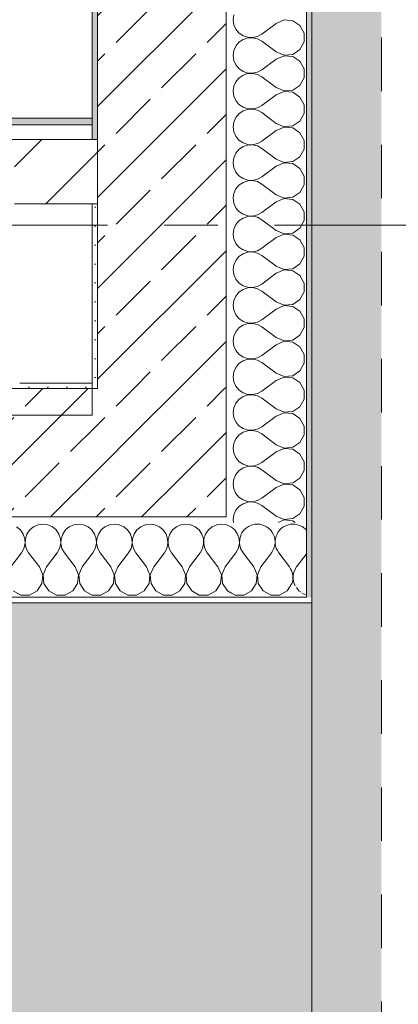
# Model space of a CAD drawing. Header units: metres. Extents: x -3.6 to 84.5, y -11 to 16.8.
# Tile 349 of 389: x 61.9 to 62.6, y -0.9 to 0.9. Entities that reach past the tile are written whole.
import ezdxf

# ---------------------------------------------------------------- set-up
doc = ezdxf.new("R2010")
doc.units = ezdxf.units.M
doc.header["$MEASUREMENT"] = 0
for name, pattern in [('Strichlinie doppelt', [0.546806, 0.264583, -0.105833, 0.070556, -0.105833]), ('Strichlinie eng', [0.115, 0.075, -0.04]), ('Wipeout_Contour', [1, 0, -1])]:
    doc.linetypes.add(name, pattern=pattern)
for name, color, linetype in [('301 - Elemente.Linie', 7, 'Continuous'), ('302 - Elemente.Schraffur', 7, 'Continuous'), ('451 - Universal.Achsen Raster', 7, 'Continuous'), ('604 - Struktur.Wand Aussen', 7, 'Continuous'), ('605 - Struktur.Wand Innen', 7, 'Continuous'), ('607 - Struktur.Stütze', 7, 'Continuous'), ('Neubau_653 - Abdeckung.TB Verkofferung', 7, 'Continuous')]:
    doc.layers.add(name, color=color, linetype=linetype)
pattern_1 = [(45, (0, 0), (-0.01767767, 0.01767767), [0, -0.025])]
pattern_2 = [(0, (0, 0), (0, 0.08660254), [0, -0.05]), (0, (0.025, 0.0433), (0, 0.08660254), [0, -0.05])]
pattern_3 = [(45, (0, 0), (-0.08485281, 0.08485281), []), (45, (-0.04243, 0.04243), (-0.08485281, 0.08485281), [0.09, -0.03])]
pattern_4 = [(45, (0, 0), (-0.06363961, 0.06363961), [])]

# ---------------------------------------------------------------- blocks, each defined once
blk = doc.blocks.new('*X19')
at = {"layer": '604 - Struktur.Wand Aussen', "color": 7, "linetype": 'Continuous', "lineweight": 5}
for p, q in [((62.2896, 0.9424), (62.2884, 0.9333)), ((62.2884, 0.9333), (62.2896, 0.9242)), ((62.2896, 0.9242), (62.2933, 0.9158)), ((62.3684, 0.9267), (62.3417, 0.9067)), ((62.3833, 0.933), (62.3684, 0.9267)), ((62.3995, 0.9314), (62.3833, 0.933)), ((62.413, 0.9224), (62.3995, 0.9314)), ((62.4207, 0.9081), (62.413, 0.9224)), ((62.2933, 0.9158), (62.2992, 0.9087)), ((62.2992, 0.9087), (62.3068, 0.9035)), ((62.3068, 0.9035), (62.3155, 0.9006)), ((62.3247, 0.9001), (62.3336, 0.9022)), ((62.3336, 0.9022), (62.3417, 0.9067)), ((62.4207, 0.8919), (62.4207, 0.9081)), ((62.2933, 0.8842), (62.2896, 0.8758)), ((62.2992, 0.8913), (62.2933, 0.8842)), ((62.3068, 0.8965), (62.2992, 0.8913)), ((62.3155, 0.8994), (62.3068, 0.8965)), ((62.3155, 0.9006), (62.3247, 0.9001)), ((62.3247, 0.8999), (62.3155, 0.8994)), ((62.3336, 0.8978), (62.3247, 0.8999)), ((62.3417, 0.8933), (62.3336, 0.8978)), ((62.3684, 0.8733), (62.3417, 0.8933)), ((62.413, 0.8776), (62.4207, 0.8919)), ((62.2896, 0.8758), (62.2884, 0.8667)), ((62.2884, 0.8667), (62.2896, 0.8576)), ((62.3684, 0.8733), (62.3833, 0.867)), ((62.3833, 0.8663), (62.3684, 0.86)), ((62.3833, 0.867), (62.3995, 0.8686)), ((62.3995, 0.8648), (62.3833, 0.8663)), ((62.3995, 0.8686), (62.413, 0.8776)), ((62.413, 0.8558), (62.3995, 0.8648)), ((62.2896, 0.8576), (62.2933, 0.8491)), ((62.2933, 0.8491), (62.2992, 0.8421)), ((62.3684, 0.86), (62.3417, 0.84)), ((62.4207, 0.8415), (62.413, 0.8558)), ((62.2992, 0.8421), (62.3068, 0.8369)), ((62.3068, 0.8298), (62.2992, 0.8246)), ((62.3068, 0.8369), (62.3155, 0.8339)), ((62.3155, 0.8328), (62.3068, 0.8298)), ((62.3155, 0.8339), (62.3247, 0.8335)), ((62.3247, 0.8332), (62.3155, 0.8328)), ((62.3247, 0.8335), (62.3336, 0.8355)), ((62.3336, 0.8311), (62.3247, 0.8332)), ((62.3336, 0.8355), (62.3417, 0.84)), ((62.3417, 0.8267), (62.3336, 0.8311)), ((62.4207, 0.8252), (62.4207, 0.8415)), ((62.2896, 0.8091), (62.2884, 0.8)), ((62.2933, 0.8175), (62.2896, 0.8091)), ((62.2992, 0.8246), (62.2933, 0.8175)), ((62.3684, 0.8067), (62.3417, 0.8267)), ((62.3995, 0.8019), (62.413, 0.8109)), ((62.413, 0.8109), (62.4207, 0.8252)), ((62.2884, 0.8), (62.2896, 0.7909)), ((62.2896, 0.7909), (62.2933, 0.7825)), ((62.3684, 0.7933), (62.3417, 0.7733)), ((62.3684, 0.8067), (62.3833, 0.8004)), ((62.3833, 0.7996), (62.3684, 0.7933)), ((62.3833, 0.8004), (62.3995, 0.8019)), ((62.3995, 0.7981), (62.3833, 0.7996)), ((62.413, 0.7891), (62.3995, 0.7981)), ((62.2933, 0.7825), (62.2992, 0.7754)), ((62.2992, 0.7754), (62.3068, 0.7702)), ((62.3336, 0.7689), (62.3417, 0.7733)), ((62.4207, 0.7748), (62.413, 0.7891)), ((62.4207, 0.7585), (62.4207, 0.7748)), ((62.2992, 0.7579), (62.2933, 0.7509)), ((62.3068, 0.7631), (62.2992, 0.7579)), ((62.3068, 0.7702), (62.3155, 0.7672)), ((62.3155, 0.7661), (62.3068, 0.7631)), ((62.3155, 0.7672), (62.3247, 0.7668)), ((62.3247, 0.7665), (62.3155, 0.7661)), ((62.3247, 0.7668), (62.3336, 0.7689)), ((62.3336, 0.7645), (62.3247, 0.7665)), ((62.3417, 0.76), (62.3336, 0.7645)), ((62.3684, 0.74), (62.3417, 0.76)), ((62.413, 0.7442), (62.4207, 0.7585)), ((62.2896, 0.7424), (62.2884, 0.7333)), ((62.2933, 0.7509), (62.2896, 0.7424)), ((62.3684, 0.74), (62.3833, 0.7337)), ((62.3995, 0.7352), (62.413, 0.7442)), ((62.2884, 0.7333), (62.2896, 0.7242)), ((62.2896, 0.7242), (62.2933, 0.7158)), ((62.3684, 0.7267), (62.3417, 0.7067)), ((62.3833, 0.733), (62.3684, 0.7267)), ((62.3833, 0.7337), (62.3995, 0.7352)), ((62.3995, 0.7314), (62.3833, 0.733)), ((62.413, 0.7224), (62.3995, 0.7314)), ((62.4207, 0.7081), (62.413, 0.7224)), ((62.2933, 0.7158), (62.2992, 0.7087)), ((62.2992, 0.7087), (62.3068, 0.7035)), ((62.3068, 0.7035), (62.3155, 0.7006)), ((62.3155, 0.6994), (62.3068, 0.6965)), ((62.3155, 0.7006), (62.3247, 0.7001)), ((62.3247, 0.6999), (62.3155, 0.6994)), ((62.3247, 0.7001), (62.3336, 0.7022)), ((62.3336, 0.6978), (62.3247, 0.6999)), ((62.3336, 0.7022), (62.3417, 0.7067)), ((62.4207, 0.6919), (62.4207, 0.7081)), ((62.2933, 0.6842), (62.2896, 0.6758)), ((62.2992, 0.6913), (62.2933, 0.6842)), ((62.3068, 0.6965), (62.2992, 0.6913)), ((62.3417, 0.6933), (62.3336, 0.6978)), ((62.3684, 0.6733), (62.3417, 0.6933)), ((62.413, 0.6776), (62.4207, 0.6919)), ((62.2896, 0.6758), (62.2884, 0.6667)), ((62.2884, 0.6667), (62.2896, 0.6576)), ((62.3684, 0.6733), (62.3833, 0.667)), ((62.3833, 0.6663), (62.3684, 0.66)), ((62.3833, 0.667), (62.3995, 0.6686)), ((62.3995, 0.6648), (62.3833, 0.6663)), ((62.3995, 0.6686), (62.413, 0.6776)), ((62.413, 0.6558), (62.3995, 0.6648)), ((62.2896, 0.6576), (62.2933, 0.6491)), ((62.2933, 0.6491), (62.2992, 0.6421)), ((62.3684, 0.66), (62.3417, 0.64)), ((62.4207, 0.6415), (62.413, 0.6558)), ((62.2992, 0.6421), (62.3068, 0.6369)), ((62.3068, 0.6298), (62.2992, 0.6246)), ((62.3068, 0.6369), (62.3155, 0.6339)), ((62.3155, 0.6328), (62.3068, 0.6298)), ((62.3155, 0.6339), (62.3247, 0.6335)), ((62.3247, 0.6332), (62.3155, 0.6328)), ((62.3247, 0.6335), (62.3336, 0.6355)), ((62.3336, 0.6311), (62.3247, 0.6332)), ((62.3336, 0.6355), (62.3417, 0.64)), ((62.3417, 0.6267), (62.3336, 0.6311)), ((62.3684, 0.6067), (62.3417, 0.6267)), ((62.413, 0.6109), (62.4207, 0.6252)), ((62.4207, 0.6252), (62.4207, 0.6415)), ((62.2896, 0.6091), (62.2884, 0.6)), ((62.2933, 0.6175), (62.2896, 0.6091)), ((62.2992, 0.6246), (62.2933, 0.6175)), ((62.3995, 0.6019), (62.413, 0.6109)), ((62.2884, 0.6), (62.2896, 0.5909)), ((62.2896, 0.5909), (62.2933, 0.5825)), ((62.3684, 0.5933), (62.3417, 0.5733)), ((62.3684, 0.6067), (62.3833, 0.6004)), ((62.3833, 0.5996), (62.3684, 0.5933)), ((62.3833, 0.6004), (62.3995, 0.6019)), ((62.3995, 0.5981), (62.3833, 0.5996)), ((62.413, 0.5891), (62.3995, 0.5981)), ((62.4207, 0.5748), (62.413, 0.5891)), ((62.2933, 0.5825), (62.2992, 0.5754)), ((62.2992, 0.5754), (62.3068, 0.5702)), ((62.3068, 0.5702), (62.3155, 0.5672)), ((62.3336, 0.5689), (62.3417, 0.5733)), ((62.4207, 0.5585), (62.4207, 0.5748)), ((62.2992, 0.5579), (62.2933, 0.5509)), ((62.3068, 0.5631), (62.2992, 0.5579)), ((62.3155, 0.5661), (62.3068, 0.5631)), ((62.3155, 0.5672), (62.3247, 0.5668)), ((62.3247, 0.5665), (62.3155, 0.5661)), ((62.3247, 0.5668), (62.3336, 0.5689)), ((62.3336, 0.5645), (62.3247, 0.5665)), ((62.3417, 0.56), (62.3336, 0.5645)), ((62.3684, 0.54), (62.3417, 0.56)), ((62.413, 0.5442), (62.4207, 0.5585)), ((62.2896, 0.5424), (62.2884, 0.5333)), ((62.2884, 0.5333), (62.2896, 0.5242)), ((62.2933, 0.5509), (62.2896, 0.5424)), ((62.3684, 0.54), (62.3833, 0.5337)), ((62.3833, 0.5337), (62.3995, 0.5352)), ((62.3995, 0.5352), (62.413, 0.5442)), ((62.2896, 0.5242), (62.2933, 0.5158)), ((62.2933, 0.5158), (62.2992, 0.5087)), ((62.3684, 0.5267), (62.3417, 0.5067)), ((62.3833, 0.533), (62.3684, 0.5267)), ((62.3995, 0.5314), (62.3833, 0.533)), ((62.413, 0.5224), (62.3995, 0.5314)), ((62.4207, 0.5081), (62.413, 0.5224)), ((62.2992, 0.5087), (62.3068, 0.5035)), ((62.3068, 0.4965), (62.2992, 0.4913)), ((62.3068, 0.5035), (62.3155, 0.5006)), ((62.3155, 0.4994), (62.3068, 0.4965)), ((62.3155, 0.5006), (62.3247, 0.5001)), ((62.3247, 0.4999), (62.3155, 0.4994)), ((62.3247, 0.5001), (62.3336, 0.5022)), ((62.3336, 0.4978), (62.3247, 0.4999)), ((62.3336, 0.5022), (62.3417, 0.5067)), ((62.3417, 0.4933), (62.3336, 0.4978)), ((62.4207, 0.4919), (62.4207, 0.5081)), ((62.2933, 0.4842), (62.2896, 0.4758)), ((62.2992, 0.4913), (62.2933, 0.4842)), ((62.3684, 0.4733), (62.3417, 0.4933)), ((62.413, 0.4776), (62.4207, 0.4919)), ((62.2896, 0.4758), (62.2884, 0.4667)), ((62.2884, 0.4667), (62.2896, 0.4576)), ((62.3684, 0.46), (62.3417, 0.44)), ((62.3684, 0.4733), (62.3833, 0.467)), ((62.3833, 0.4663), (62.3684, 0.46)), ((62.3833, 0.467), (62.3995, 0.4686)), ((62.3995, 0.4648), (62.3833, 0.4663)), ((62.3995, 0.4686), (62.413, 0.4776)), ((62.413, 0.4558), (62.3995, 0.4648)), ((62.2896, 0.4576), (62.2933, 0.4491)), ((62.2933, 0.4491), (62.2992, 0.4421)), ((62.2992, 0.4421), (62.3068, 0.4369)), ((62.4207, 0.4415), (62.413, 0.4558)), ((62.4207, 0.4252), (62.4207, 0.4415)), ((62.2992, 0.4246), (62.2933, 0.4175)), ((62.3068, 0.4298), (62.2992, 0.4246)), ((62.3068, 0.4369), (62.3155, 0.4339)), ((62.3155, 0.4328), (62.3068, 0.4298)), ((62.3155, 0.4339), (62.3247, 0.4335)), ((62.3247, 0.4332), (62.3155, 0.4328)), ((62.3247, 0.4335), (62.3336, 0.4355)), ((62.3336, 0.4311), (62.3247, 0.4332)), ((62.3336, 0.4355), (62.3417, 0.44)), ((62.3417, 0.4267), (62.3336, 0.4311)), ((62.3684, 0.4067), (62.3417, 0.4267)), ((62.413, 0.4109), (62.4207, 0.4252)), ((62.2896, 0.4091), (62.2884, 0.4)), ((62.2933, 0.4175), (62.2896, 0.4091)), ((62.3684, 0.4067), (62.3833, 0.4004)), ((62.3995, 0.4019), (62.413, 0.4109)), ((62.2884, 0.4), (62.2896, 0.3909)), ((62.2896, 0.3909), (62.2933, 0.3825)), ((62.3684, 0.3933), (62.3417, 0.3733)), ((62.3833, 0.3996), (62.3684, 0.3933)), ((62.3833, 0.4004), (62.3995, 0.4019)), ((62.3995, 0.3981), (62.3833, 0.3996)), ((62.413, 0.3891), (62.3995, 0.3981)), ((62.4207, 0.3748), (62.413, 0.3891)), ((62.2933, 0.3825), (62.2992, 0.3754)), ((62.2992, 0.3754), (62.3068, 0.3702)), ((62.3068, 0.3702), (62.3155, 0.3672)), ((62.3247, 0.3668), (62.3336, 0.3689)), ((62.3336, 0.3689), (62.3417, 0.3733)), ((62.4207, 0.3585), (62.4207, 0.3748)), ((62.2933, 0.3509), (62.2896, 0.3424)), ((62.2992, 0.3579), (62.2933, 0.3509)), ((62.3068, 0.3631), (62.2992, 0.3579)), ((62.3155, 0.3661), (62.3068, 0.3631)), ((62.3155, 0.3672), (62.3247, 0.3668)), ((62.3247, 0.3665), (62.3155, 0.3661)), ((62.3336, 0.3645), (62.3247, 0.3665)), ((62.3417, 0.36), (62.3336, 0.3645)), ((62.3684, 0.34), (62.3417, 0.36)), ((62.413, 0.3442), (62.4207, 0.3585)), ((62.2896, 0.3424), (62.2884, 0.3333)), ((62.2884, 0.3333), (62.2896, 0.3242)), ((62.3684, 0.34), (62.3833, 0.3337)), ((62.3833, 0.333), (62.3684, 0.3267)), ((62.3833, 0.3337), (62.3995, 0.3352)), ((62.3995, 0.3314), (62.3833, 0.333)), ((62.3995, 0.3352), (62.413, 0.3442)), ((62.413, 0.3224), (62.3995, 0.3314)), ((62.2896, 0.3242), (62.2933, 0.3158)), ((62.2933, 0.3158), (62.2992, 0.3087)), ((62.3684, 0.3267), (62.3417, 0.3067)), ((62.4207, 0.3081), (62.413, 0.3224)), ((62.2992, 0.3087), (62.3068, 0.3035)), ((62.3068, 0.2965), (62.2992, 0.2913)), ((62.3068, 0.3035), (62.3155, 0.3006)), ((62.3155, 0.2994), (62.3068, 0.2965)), ((62.3155, 0.3006), (62.3247, 0.3001)), ((62.3247, 0.2999), (62.3155, 0.2994)), ((62.3247, 0.3001), (62.3336, 0.3022)), ((62.3336, 0.2978), (62.3247, 0.2999)), ((62.3336, 0.3022), (62.3417, 0.3067)), ((62.3417, 0.2933), (62.3336, 0.2978)), ((62.4207, 0.2919), (62.4207, 0.3081)), ((62.2896, 0.2758), (62.2884, 0.2667)), ((62.2933, 0.2842), (62.2896, 0.2758)), ((62.2992, 0.2913), (62.2933, 0.2842)), ((62.3684, 0.2733), (62.3417, 0.2933)), ((62.3995, 0.2686), (62.413, 0.2776)), ((62.413, 0.2776), (62.4207, 0.2919)), ((62.2884, 0.2667), (62.2896, 0.2576)), ((62.2896, 0.2576), (62.2933, 0.2491)), ((62.3684, 0.26), (62.3417, 0.24)), ((62.3684, 0.2733), (62.3833, 0.267)), ((62.3833, 0.2663), (62.3684, 0.26)), ((62.3833, 0.267), (62.3995, 0.2686)), ((62.3995, 0.2648), (62.3833, 0.2663)), ((62.413, 0.2558), (62.3995, 0.2648)), ((62.2933, 0.2491), (62.2992, 0.2421)), ((62.2992, 0.2421), (62.3068, 0.2369)), ((62.3336, 0.2355), (62.3417, 0.24)), ((62.4207, 0.2415), (62.413, 0.2558)), ((62.4207, 0.2252), (62.4207, 0.2415)), ((62.2992, 0.2246), (62.2933, 0.2175)), ((62.3068, 0.2298), (62.2992, 0.2246)), ((62.3068, 0.2369), (62.3155, 0.2339)), ((62.3155, 0.2328), (62.3068, 0.2298)), ((62.3155, 0.2339), (62.3247, 0.2335)), ((62.3247, 0.2332), (62.3155, 0.2328)), ((62.3247, 0.2335), (62.3336, 0.2355)), ((62.3336, 0.2311), (62.3247, 0.2332)), ((62.3417, 0.2267), (62.3336, 0.2311)), ((62.3684, 0.2067), (62.3417, 0.2267)), ((62.413, 0.2109), (62.4207, 0.2252)), ((62.2896, 0.2091), (62.2884, 0.2)), ((62.2933, 0.2175), (62.2896, 0.2091)), ((62.3684, 0.2067), (62.3833, 0.2004)), ((62.3995, 0.2019), (62.413, 0.2109)), ((62.2884, 0.2), (62.2896, 0.1909)), ((62.2896, 0.1909), (62.2933, 0.1825)), ((62.3684, 0.1933), (62.3417, 0.1733)), ((62.3833, 0.1996), (62.3684, 0.1933)), ((62.3833, 0.2004), (62.3995, 0.2019)), ((62.3995, 0.1981), (62.3833, 0.1996)), ((62.413, 0.1891), (62.3995, 0.1981)), ((62.4207, 0.1748), (62.413, 0.1891)), ((62.2933, 0.1825), (62.2992, 0.1754)), ((62.2992, 0.1754), (62.3068, 0.1702)), ((62.3068, 0.1702), (62.3155, 0.1672)), ((62.3155, 0.1661), (62.3068, 0.1631)), ((62.3155, 0.1672), (62.3247, 0.1668)), ((62.3247, 0.1665), (62.3155, 0.1661)), ((62.3247, 0.1668), (62.3336, 0.1689)), ((62.3336, 0.1645), (62.3247, 0.1665)), ((62.3336, 0.1689), (62.3417, 0.1733)), ((62.4207, 0.1585), (62.4207, 0.1748)), ((62.2933, 0.1509), (62.2896, 0.1424)), ((62.2992, 0.1579), (62.2933, 0.1509)), ((62.3068, 0.1631), (62.2992, 0.1579)), ((62.3417, 0.16), (62.3336, 0.1645)), ((62.3684, 0.14), (62.3417, 0.16)), ((62.413, 0.1442), (62.4207, 0.1585)), ((62.2896, 0.1424), (62.2884, 0.1333)), ((62.2884, 0.1333), (62.2896, 0.1242)), ((62.3684, 0.14), (62.3833, 0.1337)), ((62.3833, 0.133), (62.3684, 0.1267)), ((62.3833, 0.1337), (62.3995, 0.1352)), ((62.3995, 0.1314), (62.3833, 0.133)), ((62.3995, 0.1352), (62.413, 0.1442)), ((62.413, 0.1224), (62.3995, 0.1314)), ((62.2896, 0.1242), (62.2933, 0.1158)), ((62.2933, 0.1158), (62.2992, 0.1087)), ((62.3684, 0.1267), (62.3417, 0.1067)), ((62.4207, 0.1081), (62.413, 0.1224)), ((62.2992, 0.1087), (62.3068, 0.1035)), ((62.3068, 0.0965), (62.2992, 0.0913)), ((62.3068, 0.1035), (62.3155, 0.1006)), ((62.3155, 0.0994), (62.3068, 0.0965)), ((62.3155, 0.1006), (62.3247, 0.1001)), ((62.3247, 0.0999), (62.3155, 0.0994)), ((62.3247, 0.1001), (62.3336, 0.1022)), ((62.3336, 0.0978), (62.3247, 0.0999)), ((62.3336, 0.1022), (62.3417, 0.1067)), ((62.3417, 0.0933), (62.3336, 0.0978)), ((62.3684, 0.0733), (62.3417, 0.0933)), ((62.4207, 0.0919), (62.4207, 0.1081)), ((62.2896, 0.0758), (62.2884, 0.0667)), ((62.2933, 0.0842), (62.2896, 0.0758)), ((62.2992, 0.0913), (62.2933, 0.0842)), ((62.3995, 0.0686), (62.413, 0.0776)), ((62.413, 0.0776), (62.4207, 0.0919)), ((62.2884, 0.0667), (62.2896, 0.0576)), ((62.2896, 0.0576), (62.2933, 0.0491)), ((62.3684, 0.06), (62.3417, 0.04)), ((62.3684, 0.0733), (62.3833, 0.067)), ((62.3833, 0.0663), (62.3684, 0.06)), ((62.3833, 0.067), (62.3995, 0.0686)), ((62.3995, 0.0648), (62.3833, 0.0663)), ((62.413, 0.0558), (62.3995, 0.0648)), ((62.4207, 0.0415), (62.413, 0.0558)), ((62.2933, 0.0491), (62.2992, 0.0421)), ((62.2992, 0.0421), (62.3068, 0.0369)), ((62.3068, 0.0369), (62.3155, 0.0339)), ((62.3336, 0.0355), (62.3417, 0.04)), ((62.4207, 0.0252), (62.4207, 0.0415)), ((62.2992, 0.0246), (62.2933, 0.0175)), ((62.3068, 0.0298), (62.2992, 0.0246)), ((62.3155, 0.0328), (62.3068, 0.0298)), ((62.3155, 0.0339), (62.3247, 0.0335)), ((62.3247, 0.0332), (62.3155, 0.0328)), ((62.3247, 0.0335), (62.3336, 0.0355)), ((62.3336, 0.0311), (62.3247, 0.0332)), ((62.3417, 0.0267), (62.3336, 0.0311)), ((62.3684, 0.0067), (62.3417, 0.0267)), ((62.413, 0.0109), (62.4207, 0.0252)), ((62.2896, 0.0091), (62.2884, 0)), ((62.2933, 0.0175), (62.2896, 0.0091)), ((62.3684, 0.0067), (62.3833, 0.0004)), ((62.3833, 0.0004), (62.3995, 0.0019)), ((62.3995, 0.0019), (62.413, 0.0109)), ((62.2884, 0), (62.2891, -0.005)), ((62.3833, -0.0004), (62.3723, -0.005)), ((62.3995, -0.0019), (62.3833, -0.0004)), ((62.4041, -0.005), (62.3995, -0.0019))]:
    blk.add_line(p, q, dxfattribs=at)
blk = doc.blocks.new('*X83')
at = {"layer": '604 - Struktur.Wand Aussen', "color": 7, "linetype": 'Continuous', "lineweight": 5}
for p, q in [((62.3522, -0.0721), (62.36, -0.0617)), ((62.3933, -0.0883), (62.3733, -0.0617)), ((62.4067, -0.0883), (62.425, -0.0639))]:
    blk.add_line(p, q, dxfattribs=at)
for centre, start, end in [((62.3333, -0.0417), 90, 149.2975), ((62.3333, -0.0417), 323.1301, 90), ((62.4, -0.0417), 90, 216.8699), ((62.4, -0.0417), 41.3446, 90), ((62.3667, -0.1083), 342.3968, 36.8699), ((62.4333, -0.1083), 143.1301, 207.5661), ((62.4333, -0.1083), 242.4339, 255.5669)]:
    blk.add_arc(centre, 0.0333, start, end, dxfattribs=at)
blk = doc.blocks.new('*X104')
at = {"layer": '604 - Struktur.Wand Aussen', "color": 7, "linetype": 'Continuous', "lineweight": 5}
for p, q in [((61.8913, -0.0192), (61.8842, -0.0133)), ((61.9158, -0.0133), (61.9087, -0.0192)), ((61.9242, -0.0096), (61.9158, -0.0133)), ((61.9333, -0.0083), (61.9242, -0.0096)), ((61.9424, -0.0096), (61.9333, -0.0083)), ((61.9509, -0.0133), (61.9424, -0.0096)), ((61.9579, -0.0192), (61.9509, -0.0133)), ((61.9825, -0.0133), (61.9754, -0.0192)), ((61.9909, -0.0096), (61.9825, -0.0133)), ((62, -0.0083), (61.9909, -0.0096)), ((62.0091, -0.0096), (62, -0.0083)), ((62.0175, -0.0133), (62.0091, -0.0096)), ((62.0246, -0.0192), (62.0175, -0.0133)), ((62.0491, -0.0133), (62.0421, -0.0192)), ((62.0576, -0.0096), (62.0491, -0.0133)), ((62.0667, -0.0083), (62.0576, -0.0096)), ((62.0758, -0.0096), (62.0667, -0.0083)), ((62.0842, -0.0133), (62.0758, -0.0096)), ((62.0913, -0.0192), (62.0842, -0.0133)), ((62.1158, -0.0133), (62.1087, -0.0192)), ((62.1242, -0.0096), (62.1158, -0.0133)), ((62.1333, -0.0083), (62.1242, -0.0096)), ((62.1424, -0.0096), (62.1333, -0.0083)), ((62.1509, -0.0133), (62.1424, -0.0096)), ((62.1579, -0.0192), (62.1509, -0.0133)), ((62.1825, -0.0133), (62.1754, -0.0192)), ((62.1909, -0.0096), (62.1825, -0.0133)), ((62.2, -0.0083), (62.1909, -0.0096)), ((62.2091, -0.0096), (62.2, -0.0083)), ((62.2175, -0.0133), (62.2091, -0.0096)), ((62.2246, -0.0192), (62.2175, -0.0133)), ((62.2491, -0.0133), (62.2421, -0.0192)), ((62.2576, -0.0096), (62.2491, -0.0133)), ((62.2667, -0.0083), (62.2576, -0.0096)), ((62.2758, -0.0096), (62.2667, -0.0083)), ((62.2842, -0.0133), (62.2758, -0.0096)), ((62.285, -0.014), (62.2842, -0.0133)), ((61.8965, -0.0268), (61.8913, -0.0192)), ((61.8994, -0.0355), (61.8965, -0.0268)), ((61.8999, -0.0447), (61.8994, -0.0355)), ((61.9006, -0.0355), (61.9001, -0.0447)), ((61.9035, -0.0268), (61.9006, -0.0355)), ((61.9087, -0.0192), (61.9035, -0.0268)), ((61.9631, -0.0268), (61.9579, -0.0192)), ((61.9661, -0.0355), (61.9631, -0.0268)), ((61.9665, -0.0447), (61.9661, -0.0355)), ((61.9672, -0.0355), (61.9668, -0.0447)), ((61.9702, -0.0268), (61.9672, -0.0355)), ((61.9754, -0.0192), (61.9702, -0.0268)), ((62.0298, -0.0268), (62.0246, -0.0192)), ((62.0328, -0.0355), (62.0298, -0.0268)), ((62.0332, -0.0447), (62.0328, -0.0355)), ((62.0339, -0.0355), (62.0335, -0.0447)), ((62.0369, -0.0268), (62.0339, -0.0355)), ((62.0421, -0.0192), (62.0369, -0.0268)), ((62.0965, -0.0268), (62.0913, -0.0192)), ((62.0994, -0.0355), (62.0965, -0.0268)), ((62.0999, -0.0447), (62.0994, -0.0355)), ((62.1006, -0.0355), (62.1001, -0.0447)), ((62.1035, -0.0268), (62.1006, -0.0355)), ((62.1087, -0.0192), (62.1035, -0.0268)), ((62.1631, -0.0268), (62.1579, -0.0192)), ((62.1661, -0.0355), (62.1631, -0.0268)), ((62.1665, -0.0447), (62.1661, -0.0355)), ((62.1672, -0.0355), (62.1668, -0.0447)), ((62.1702, -0.0268), (62.1672, -0.0355)), ((62.1754, -0.0192), (62.1702, -0.0268)), ((62.2298, -0.0268), (62.2246, -0.0192)), ((62.2328, -0.0355), (62.2298, -0.0268)), ((62.2332, -0.0447), (62.2328, -0.0355)), ((62.2339, -0.0355), (62.2335, -0.0447)), ((62.2369, -0.0268), (62.2339, -0.0355)), ((62.2421, -0.0192), (62.2369, -0.0268)), ((61.8933, -0.0617), (61.8978, -0.0536)), ((61.8978, -0.0536), (61.8999, -0.0447)), ((61.9001, -0.0447), (61.9022, -0.0536)), ((61.9022, -0.0536), (61.9067, -0.0617)), ((61.96, -0.0617), (61.9645, -0.0536)), ((61.9645, -0.0536), (61.9665, -0.0447)), ((61.9668, -0.0447), (61.9689, -0.0536)), ((61.9689, -0.0536), (61.9733, -0.0617)), ((62.0267, -0.0617), (62.0311, -0.0536)), ((62.0311, -0.0536), (62.0332, -0.0447)), ((62.0335, -0.0447), (62.0355, -0.0536)), ((62.0355, -0.0536), (62.04, -0.0617)), ((62.0933, -0.0617), (62.0978, -0.0536)), ((62.0978, -0.0536), (62.0999, -0.0447)), ((62.1001, -0.0447), (62.1022, -0.0536)), ((62.1022, -0.0536), (62.1067, -0.0617)), ((62.16, -0.0617), (62.1645, -0.0536)), ((62.1645, -0.0536), (62.1665, -0.0447)), ((62.1668, -0.0447), (62.1689, -0.0536)), ((62.1689, -0.0536), (62.1733, -0.0617)), ((62.2267, -0.0617), (62.2311, -0.0536)), ((62.2311, -0.0536), (62.2332, -0.0447)), ((62.2335, -0.0447), (62.2355, -0.0536)), ((62.2355, -0.0536), (62.24, -0.0617)), ((61.8733, -0.0883), (61.8933, -0.0617)), ((61.9267, -0.0883), (61.9067, -0.0617)), ((61.94, -0.0883), (61.96, -0.0617)), ((61.9933, -0.0883), (61.9733, -0.0617)), ((62.0067, -0.0883), (62.0267, -0.0617)), ((62.06, -0.0883), (62.04, -0.0617)), ((62.0733, -0.0883), (62.0933, -0.0617)), ((62.1267, -0.0883), (62.1067, -0.0617)), ((62.14, -0.0883), (62.16, -0.0617)), ((62.1933, -0.0883), (62.1733, -0.0617)), ((62.2067, -0.0883), (62.2267, -0.0617)), ((62.26, -0.0883), (62.24, -0.0617)), ((62.2733, -0.0883), (62.285, -0.0727)), ((61.933, -0.1033), (61.9267, -0.0883)), ((61.94, -0.0883), (61.9337, -0.1033)), ((61.9996, -0.1033), (61.9933, -0.0883)), ((62.0067, -0.0883), (62.0004, -0.1033)), ((62.0663, -0.1033), (62.06, -0.0883)), ((62.0733, -0.0883), (62.067, -0.1033)), ((62.133, -0.1033), (62.1267, -0.0883)), ((62.14, -0.0883), (62.1337, -0.1033)), ((62.1996, -0.1033), (62.1933, -0.0883)), ((62.2067, -0.0883), (62.2004, -0.1033)), ((62.2663, -0.1033), (62.26, -0.0883)), ((62.2733, -0.0883), (62.267, -0.1033)), ((61.9314, -0.1195), (61.933, -0.1033)), ((61.9337, -0.1033), (61.9352, -0.1195)), ((61.9981, -0.1195), (61.9996, -0.1033)), ((62.0004, -0.1033), (62.0019, -0.1195)), ((62.0648, -0.1195), (62.0663, -0.1033)), ((62.067, -0.1033), (62.0686, -0.1195)), ((62.1314, -0.1195), (62.133, -0.1033)), ((62.1337, -0.1033), (62.1352, -0.1195)), ((62.1981, -0.1195), (62.1996, -0.1033)), ((62.2004, -0.1033), (62.2019, -0.1195)), ((62.2648, -0.1195), (62.2663, -0.1033)), ((62.267, -0.1033), (62.2686, -0.1195)), ((61.9224, -0.133), (61.9314, -0.1195)), ((61.9352, -0.1195), (61.9442, -0.133)), ((61.9891, -0.133), (61.9981, -0.1195)), ((62.0019, -0.1195), (62.0109, -0.133)), ((62.0558, -0.133), (62.0648, -0.1195)), ((62.0686, -0.1195), (62.0776, -0.133)), ((62.1224, -0.133), (62.1314, -0.1195)), ((62.1352, -0.1195), (62.1442, -0.133)), ((62.1891, -0.133), (62.1981, -0.1195)), ((62.2019, -0.1195), (62.2109, -0.133)), ((62.2558, -0.133), (62.2648, -0.1195)), ((62.2686, -0.1195), (62.2776, -0.133)), ((61.8776, -0.133), (61.8919, -0.1407)), ((61.8919, -0.1407), (61.9081, -0.1407)), ((61.9081, -0.1407), (61.9224, -0.133)), ((61.9442, -0.133), (61.9585, -0.1407)), ((61.9585, -0.1407), (61.9748, -0.1407)), ((61.9748, -0.1407), (61.9891, -0.133)), ((62.0109, -0.133), (62.0252, -0.1407)), ((62.0252, -0.1407), (62.0415, -0.1407)), ((62.0415, -0.1407), (62.0558, -0.133)), ((62.0776, -0.133), (62.0919, -0.1407)), ((62.0919, -0.1407), (62.1081, -0.1407)), ((62.1081, -0.1407), (62.1224, -0.133)), ((62.1442, -0.133), (62.1585, -0.1407)), ((62.1585, -0.1407), (62.1748, -0.1407)), ((62.1748, -0.1407), (62.1891, -0.133)), ((62.2109, -0.133), (62.2252, -0.1407)), ((62.2252, -0.1407), (62.2415, -0.1407)), ((62.2415, -0.1407), (62.2558, -0.133)), ((62.2776, -0.133), (62.285, -0.137))]:
    blk.add_line(p, q, dxfattribs=at)
blk = doc.blocks.new('*X105')
at = {"layer": '604 - Struktur.Wand Aussen', "color": 7, "linetype": 'Continuous', "lineweight": 5}
for p, q in [((62.2913, -0.0192), (62.285, -0.014)), ((62.2965, -0.0268), (62.2913, -0.0192)), ((62.2994, -0.0355), (62.2965, -0.0268)), ((62.2999, -0.0447), (62.2994, -0.0355)), ((62.3006, -0.0355), (62.3001, -0.0447)), ((62.3035, -0.0268), (62.3006, -0.0355)), ((62.3048, -0.0248), (62.3035, -0.0268)), ((62.2933, -0.0617), (62.2978, -0.0536)), ((62.2978, -0.0536), (62.2999, -0.0447)), ((62.3001, -0.0447), (62.3022, -0.0536)), ((62.3022, -0.0536), (62.3067, -0.0617)), ((62.285, -0.0727), (62.2933, -0.0617)), ((62.3267, -0.0883), (62.3067, -0.0617)), ((62.34, -0.0883), (62.3522, -0.0721)), ((62.333, -0.1033), (62.3267, -0.0883)), ((62.34, -0.0883), (62.3337, -0.1033)), ((62.3314, -0.1195), (62.333, -0.1033)), ((62.3337, -0.1033), (62.3352, -0.1195)), ((62.3224, -0.133), (62.3314, -0.1195)), ((62.3352, -0.1195), (62.3442, -0.133)), ((62.3891, -0.133), (62.3981, -0.1195)), ((62.3981, -0.1195), (62.3982, -0.1182)), ((62.4067, -0.1267), (62.4109, -0.133)), ((62.285, -0.137), (62.2919, -0.1407)), ((62.2919, -0.1407), (62.3081, -0.1407)), ((62.3081, -0.1407), (62.3224, -0.133)), ((62.3442, -0.133), (62.3585, -0.1407)), ((62.3585, -0.1407), (62.3748, -0.1407)), ((62.3748, -0.1407), (62.3891, -0.133)), ((62.4109, -0.133), (62.4155, -0.1354))]:
    blk.add_line(p, q, dxfattribs=at)

msp = doc.modelspace()

# ---------------------------------------------------------------- hatches: boundary and pattern name
at = {"layer": '302 - Elemente.Schraffur', "linetype": 'Continuous', "lineweight": 0, "true_color": 0x2f2f2f}
msp.add_hatch(color=250, dxfattribs=at).paths.add_polyline_path([(62.565, 5.1), (62.435, 5.1), (62.435, -3.31), (62.565, -3.31)])
at = {"layer": '302 - Elemente.Schraffur', "linetype": 'Continuous', "lineweight": 0, "true_color": 0x282828}
msp.add_hatch(color=250, dxfattribs=at).paths.add_polyline_path([(55.22, -3.31), (62.435, -3.31), (62.435, -0.155), (55.22, -0.155)])
at = {"layer": '604 - Struktur.Wand Aussen', "linetype": 'Continuous', "lineweight": 0, "true_color": 0x000000}
h = msp.add_hatch(dxfattribs=at)
h.set_pattern_fill('Beton__Stahlbeton_0001', color=18, style=0, pattern_type=2)
h.set_pattern_definition(pattern_3)
h.paths.add_polyline_path([(62.275, 0.245), (62.275, 5.975), (62.035, 5.975), (62.035, 0.245)])
h = msp.add_hatch(dxfattribs=at)
h.set_pattern_fill('Verputz_0001', color=18, style=0, pattern_type=2)
h.set_pattern_definition(pattern_2)
h.paths.add_polyline_path([(62.435, 5.975), (62.425, 5.975), (62.425, -0.145), (62.435, -0.145)])
h = msp.add_hatch(dxfattribs=at)
h.set_pattern_fill('Gips_0001', color=18, style=0, pattern_type=2)
h.set_pattern_definition(pattern_1)
h.paths.add_polyline_path([(62.025, 5.19), (62.025, 0.71), (62.035, 0.71), (62.035, 5.19)])
h = msp.add_hatch(dxfattribs=at)
h.set_pattern_fill('Gips_0001', color=18, style=0, pattern_type=2)
h.set_pattern_definition(pattern_1)
h.paths.add_polyline_path([(62.025, 0.59), (62.025, 0.255), (62.035, 0.255), (62.035, 0.59)])
h = msp.add_hatch(dxfattribs=at)
h.set_pattern_fill('Beton__Stahlbeton_0001', color=18, style=0, pattern_type=2)
h.set_pattern_definition(pattern_3)
h.paths.add_polyline_path([(61.13, 0.125), (61.14, 0.125), (61.17, 0.125), (61.17, 0.005), (62.035, 0.005), (62.035, 0.245), (61.14, 0.245), (61.14, 0.195), (61.13, 0.195)])
h = msp.add_hatch(dxfattribs=at)
h.set_pattern_fill('Gips_0001', color=18, style=0, pattern_type=2)
h.set_pattern_definition(pattern_1)
h.paths.add_polyline_path([(61.89, 0.245), (62.025, 0.245), (62.025, 0.255), (61.89, 0.255)])
h = msp.add_hatch(dxfattribs=at)
h.set_pattern_fill('Gips_0001', color=18, style=0, pattern_type=2)
h.set_pattern_definition(pattern_1)
h.paths.add_polyline_path([(62.025, 0.255), (62.035, 0.245), (62.035, 0.255)])
h = msp.add_hatch(dxfattribs=at)
h.set_pattern_fill('Gips_0001', color=18, style=0, pattern_type=2)
h.set_pattern_definition(pattern_1)
h.paths.add_polyline_path([(62.025, 0.255), (62.025, 0.245), (62.035, 0.245)])
h = msp.add_hatch(dxfattribs=at)
h.set_pattern_fill('Beton__Stahlbeton_0001', color=18, style=0, pattern_type=2)
h.set_pattern_definition(pattern_3)
h.paths.add_polyline_path([(62.035, 0.245), (62.275, 0.005), (62.275, 0.245)])
h = msp.add_hatch(dxfattribs=at)
h.set_pattern_fill('Beton__Stahlbeton_0001', color=18, style=0, pattern_type=2)
h.set_pattern_definition(pattern_3)
h.paths.add_polyline_path([(62.035, 0.245), (62.035, 0.005), (62.275, 0.005)])
h = msp.add_hatch(dxfattribs=at)
h.set_pattern_fill('Verputz_0001', color=18, style=0, pattern_type=2)
h.set_pattern_definition(pattern_2)
h.paths.add_polyline_path([(62.425, -0.145), (61.14, -0.145), (61.14, -0.155), (62.425, -0.155)])
h = msp.add_hatch(dxfattribs=at)
h.set_pattern_fill('Verputz_0001', color=18, style=0, pattern_type=2)
h.set_pattern_definition(pattern_2)
h.paths.add_polyline_path([(62.425, -0.145), (62.435, -0.155), (62.435, -0.145)])
h = msp.add_hatch(dxfattribs=at)
h.set_pattern_fill('Verputz_0001', color=18, style=0, pattern_type=2)
h.set_pattern_definition(pattern_2)
h.paths.add_polyline_path([(62.425, -0.145), (62.425, -0.155), (62.435, -0.155)])
at = {"layer": '607 - Struktur.Stütze', "linetype": 'Continuous', "lineweight": 0, "true_color": 0x000000}
h = msp.add_hatch(dxfattribs=at)
h.set_pattern_fill('Gips_0001', color=18, style=0, pattern_type=2)
h.set_pattern_definition(pattern_1)
h.paths.add_polyline_path([(61.57, 0.255), (61.57, 0.245), (61.89, 0.245), (61.89, 0.255), (61.88, 0.255), (61.88, 0.25), (61.58, 0.25), (61.58, 0.255)])
at = {"layer": 'Neubau_653 - Abdeckung.TB Verkofferung', "linetype": 'Continuous', "lineweight": 0, "true_color": 0x000000}
h = msp.add_hatch(dxfattribs=at)
h.set_pattern_fill('Gips_0001', color=18, style=0, pattern_type=2)
h.set_pattern_definition(pattern_1)
h.paths.add_polyline_path([(51.02, 0.737), (62.025, 0.737), (62.025, 0.7495), (51.02, 0.7495)])

# ---------------------------------------------------------------- linework, layer by layer
at = {"layer": '301 - Elemente.Linie', "color": 253, "linetype": 'Strichlinie eng', "lineweight": 13, "true_color": 0xa0a0a0, "flags": 128}
msp.add_lwpolyline([(62.565, 5.1), (62.565, -3.31)], dxfattribs=at)
at = {"layer": '301 - Elemente.Linie', "color": 7, "linetype": 'Continuous', "lineweight": 18, "flags": 128}
msp.add_lwpolyline([(62.435, -0.155), (62.435, -3.31)], dxfattribs=at)
at = {"layer": '451 - Universal.Achsen Raster', "color": 160, "linetype": 'Strichlinie doppelt', "lineweight": 9, "true_color": 0x3232ff}
msp.add_line((64.935, 0.55), (-3.175, 0.55), dxfattribs=at)
at = {"layer": '604 - Struktur.Wand Aussen', "color": 7, "linetype": 'Continuous', "lineweight": 13}
for p, q in [((62.275, 0.245), (62.275, 5.975)), ((62.035, 5.19), (62.035, 0.71)), ((62.035, 0.59), (62.035, 0.71)), ((62.035, 0.59), (62.035, 0.255)), ((62.035, 0.245), (61.14, 0.245)), ((62.035, 0.245), (62.035, 0.255)), ((62.035, 0.245), (62.035, 0.255)), ((62.275, 0.005), (62.275, 0.245)), ((62.275, 0.005), (62.275, 0.245)), ((61.17, 0.005), (62.035, 0.005)), ((62.035, 0.005), (62.275, 0.005))]:
    msp.add_line(p, q, dxfattribs=at)
at = {"layer": '604 - Struktur.Wand Aussen', "color": 7, "linetype": 'Continuous', "lineweight": 5}
for p, q in [((62.425, -0.005), (62.425, 5.975)), ((62.425, -0.145), (62.425, -0.005)), ((62.425, -0.145), (62.425, -0.005)), ((61.17, -0.145), (62.285, -0.145)), ((62.285, -0.145), (62.425, -0.145))]:
    msp.add_line(p, q, dxfattribs=at)
at = {"layer": '604 - Struktur.Wand Aussen', "color": 7, "linetype": 'Continuous', "lineweight": 18}
for p, q in [((62.035, 0.71), (62.025, 0.71)), ((62.025, 0.59), (62.035, 0.59))]:
    msp.add_line(p, q, dxfattribs=at)
at = {"layer": '604 - Struktur.Wand Aussen', "color": 7, "linetype": 'Continuous', "lineweight": 5, "flags": 128}
for points in [[(62.435, -0.145), (62.435, 5.975)], [(62.025, 5.19), (62.025, 0.71)], [(62.025, 0.59), (62.025, 0.255)], [(62.025, 0.255), (61.89, 0.255)], [(62.435, -0.155), (62.435, -0.145)], [(61.14, -0.155), (62.435, -0.155)]]:
    msp.add_lwpolyline(points, dxfattribs=at)
at = {"layer": 'Neubau_653 - Abdeckung.TB Verkofferung', "color": 1, "linetype": 'Continuous', "lineweight": 9}
for p, q in [((51.02, 0.7495), (62.025, 0.7495)), ((62.025, 0.195), (62.025, 0.7495)), ((51.02, 0.195), (62.025, 0.195))]:
    msp.add_line(p, q, dxfattribs=at)
at = {"layer": 'Neubau_653 - Abdeckung.TB Verkofferung', "color": 1, "linetype": 'Continuous', "lineweight": 5}
for p, q in [((62.025, 0.7495), (51.02, 0.7495)), ((62.025, 0.737), (51.02, 0.737)), ((62.025, 0.71), (51.02, 0.71))]:
    msp.add_line(p, q, dxfattribs=at)
at = {"layer": 'Neubau_653 - Abdeckung.TB Verkofferung', "color": 1, "linetype": 'Continuous', "lineweight": 5, "flags": 128}
msp.add_lwpolyline([(62.025, 0.7495), (62.025, 0.737), (62.025, 0.71)], dxfattribs=at)

# ---------------------------------------------------------------- block references
at = {"layer": '604 - Struktur.Wand Aussen', "color": 7, "lineweight": 18}
for name in ['*X19', '*X104', '*X105', '*X83']:
    msp.add_blockref(name, (0, 0), dxfattribs=at)

# ---------------------------------------------------------------- next in the draw order: wipeouts: each hides what was drawn before it
at = {"color": 254, "linetype": 'Wipeout_Contour', "lineweight": 0, "ltscale": 248.141876}
msp.add_wipeout([(62.025, 0.71), (62.025, 0.59), (62.035, 0.59), (62.035, 0.71)], dxfattribs=at).dxf.layer = '605 - Struktur.Wand Innen'

# ---------------------------------------------------------------- next in the draw order: hatches: boundary and pattern name
at = {"layer": '605 - Struktur.Wand Innen', "linetype": 'Continuous', "lineweight": 0, "true_color": 0x000000}
h = msp.add_hatch(dxfattribs=at)
h.set_pattern_fill('MW_Ziegel_0001', color=18, style=0, pattern_type=2)
h.set_pattern_definition(pattern_4)
h.paths.add_polyline_path([(62.025, 0.71), (62.025, 0.59), (62.035, 0.59), (62.035, 0.71)])

# ---------------------------------------------------------------- next in the draw order: linework, layer by layer
at = {"layer": '604 - Struktur.Wand Aussen', "color": 7, "linetype": 'Continuous', "lineweight": 13}
msp.add_line((62.035, 0.59), (62.035, 0.71), dxfattribs=at)

# ---------------------------------------------------------------- next in the draw order: wipeouts: each hides what was drawn before it
at = {"color": 254, "linetype": 'Wipeout_Contour', "lineweight": 0, "ltscale": 247.831808}
msp.add_wipeout([(61.88, 0.59), (62.025, 0.59), (62.025, 0.71), (61.88, 0.71)], dxfattribs=at).dxf.layer = '605 - Struktur.Wand Innen'

# ---------------------------------------------------------------- next in the draw order: hatches: boundary and pattern name
at = {"layer": '605 - Struktur.Wand Innen', "linetype": 'Continuous', "lineweight": 0, "true_color": 0x000000}
h = msp.add_hatch(dxfattribs=at)
h.set_pattern_fill('MW_Ziegel_0001', color=18, style=0, pattern_type=2)
h.set_pattern_definition(pattern_4)
h.paths.add_polyline_path([(61.88, 0.59), (62.025, 0.59), (62.025, 0.71), (61.88, 0.71)])

# ---------------------------------------------------------------- next in the draw order: linework, layer by layer
at = {"layer": '604 - Struktur.Wand Aussen', "color": 7, "linetype": 'Continuous', "lineweight": 18}
for p, q in [((62.035, 0.71), (62.025, 0.71)), ((62.025, 0.59), (62.035, 0.59))]:
    msp.add_line(p, q, dxfattribs=at)
at = {"layer": '605 - Struktur.Wand Innen', "color": 7, "linetype": 'Continuous', "lineweight": 18, "flags": 128}
for points in [[(62.025, 0.71), (61.88, 0.71)], [(61.88, 0.59), (62.025, 0.59)]]:
    msp.add_lwpolyline(points, dxfattribs=at)

doc.saveas('drawing.dxf')
